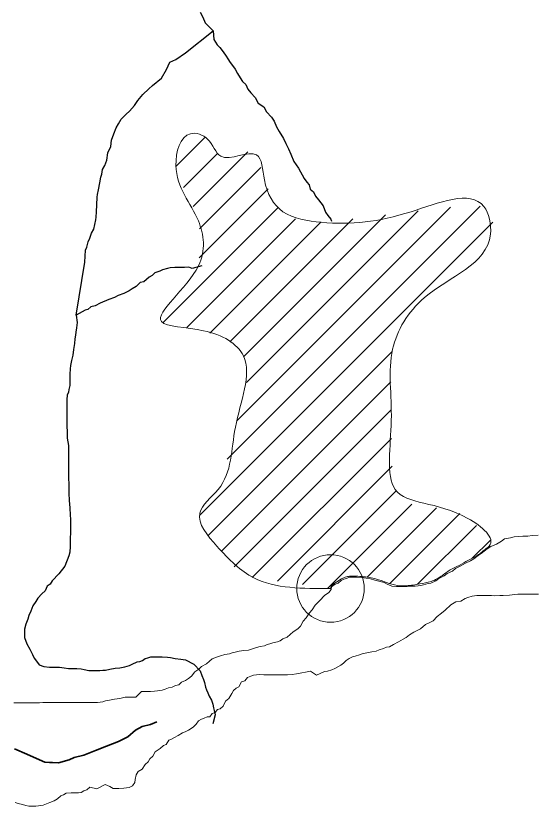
# Model space of a CAD drawing. Extents: x 553962 to 842807, y 8883888 to 9032388.
# Drawn here: x 590332 to 591100, y 8906815 to 8907984 of the extents above; entities that cross this region are included whole.
import ezdxf

# ---------------------------------------------------------------- set-up
doc = ezdxf.new("R2010")
doc.units = 0
doc.header["$LTSCALE"] = 200
doc.header["$PDMODE"] = 32
doc.header["$PDSIZE"] = 100
doc.linetypes.add('LONG_DASH_SHORT_DASH', pattern=[9.9, 6, -1.2, 1.5, -1.2])
doc.layers.add('6', color=7, linetype='Continuous', lineweight=13)

msp = doc.modelspace()

# ---------------------------------------------------------------- linework, layer by layer
at = {"layer": '6'}
for p, q in [((590568.8, 8907761.6), (590612, 8907804.8)), ((590579.7, 8907730.1), (590630.7, 8907781)), ((590594.4, 8907702.3), (590675, 8907783)), ((590603.4, 8907668.8), (590694.3, 8907759.8)), ((590603, 8907626), (590705.2, 8907728.3)), ((590644.6, 8907328.2), (591018.8, 8907702.4)), ((590549.6, 8907530.2), (590720.3, 8907701)), ((590659.3, 8907385.3), (590974.9, 8907701)), ((590673, 8907441.5), (590927.1, 8907695.6)), ((590584.7, 8907522.9), (590745.4, 8907683.6)), ((590604.1, 8907245.3), (591037.7, 8907678.9)), ((590648.3, 8907501.7), (590830.6, 8907683.9)), ((590668.8, 8907479.8), (590878.9, 8907689.9)), ((590618.9, 8907514.7), (590782.9, 8907678.7)), ((590616.9, 8907215.7), (590888.8, 8907487.7)), ((590635.4, 8907191.8), (590886.4, 8907442.8)), ((590654.9, 8907168.9), (590887.1, 8907401)), ((590681.6, 8907153.2), (590887.4, 8907358.9)), ((590718.7, 8907147.8), (590888.6, 8907317.7)), ((590756, 8907142.6), (590894.2, 8907280.8)), ((590793.2, 8907137.5), (590917.5, 8907261.8)), ((590851.8, 8907153.6), (590954.1, 8907256)), ((590885.1, 8907144.5), (590988.6, 8907248)), ((590926.2, 8907143.2), (591013.4, 8907230.3)), ((591007.1, 8907181.7), (591034, 8907208.6))]:
    msp.add_line(p, q, dxfattribs=at)
at = {"layer": '6', "lineweight": 25}
msp.add_line((590420.9, 8907541.4), (590434, 8907619.9), dxfattribs=at)
for points in [[(590604.4, 8907989.8), (590608.3, 8907982.3), (590611.8, 8907973.8), (590623.7, 8907962.2)], [(590547.1, 8907892.1), (590554.7, 8907905), (590559.8, 8907915.5), (590568.4, 8907919.5), (590582.9, 8907929.4), (590623.7, 8907962.2)], [(590623.7, 8907962.2), (590624.6, 8907949.1), (590627.1, 8907945.1), (590629.6, 8907941.1), (590633.5, 8907937.1), (590638.5, 8907931), (590642.9, 8907924.5), (590645.4, 8907920.5), (590648.9, 8907914.9), (590652.3, 8907910.9), (590656.3, 8907905.4), (590659.7, 8907898.8), (590663.7, 8907892.3), (590667.2, 8907886.8), (590672.1, 8907882.7), (590675.1, 8907875.7), (590679.5, 8907870.2), (590686, 8907863.1), (590690.4, 8907855.1), (590698.9, 8907849.5), (590702.8, 8907842), (590710.3, 8907834.4), (590714.2, 8907828.4), (590717.7, 8907819.8), (590721.6, 8907812.8), (590728, 8907802.7), (590731.5, 8907795.2), (590735.4, 8907787.2), (590738.9, 8907779.6), (590743.3, 8907768.6), (590750.2, 8907759)], [(590434, 8907619.9), (590434.7, 8907637.4), (590436.7, 8907641.9), (590438.8, 8907649.9), (590441.3, 8907655.4), (590443.8, 8907662.4), (590447.4, 8907668.4), (590448.5, 8907675.4), (590450, 8907682.4), (590450.5, 8907686.4), (590451.1, 8907694.4), (590451.7, 8907704.4), (590452.3, 8907715.9), (590452.8, 8907719.9), (590454.3, 8907726.9), (590455.9, 8907736.9), (590457.5, 8907745.4), (590459, 8907749.9), (590460.1, 8907756.9), (590463.6, 8907762.9), (590466.7, 8907770.4), (590467.8, 8907781.4), (590472.3, 8907790.9), (590473.4, 8907800.4), (590477, 8907809.4), (590480.1, 8907818.4), (590483.6, 8907824.4), (590487.7, 8907831.4), (590495.2, 8907838.8), (590499.8, 8907843.3), (590507.3, 8907851.3), (590512.4, 8907858.8), (590519.9, 8907867.7), (590528.5, 8907876.2), (590534.1, 8907881.1), (590547.1, 8907892.1)], [(590750.2, 8907759), (590758.6, 8907743.5), (590762.1, 8907737.9), (590766, 8907733.9), (590767.5, 8907727.9), (590772, 8907723.8), (590775.4, 8907717.3), (590779.4, 8907711.8), (590786.3, 8907703.2), (590790.2, 8907693.7), (590793.2, 8907688.7), (590797.7, 8907683.1), (590798.7, 8907680.2)], [(590607.1, 8907614.3), (590592.5, 8907610.4), (590588, 8907612.4), (590581.5, 8907611.9), (590574, 8907612), (590567, 8907612), (590560, 8907611.1), (590556, 8907610.1), (590549, 8907608.2), (590545, 8907606.2), (590537.4, 8907603.7), (590533.4, 8907600.2), (590528.9, 8907597.3), (590521.3, 8907590.8), (590515.8, 8907589.8), (590509.8, 8907583.9), (590503.8, 8907580.4), (590499.7, 8907577.4), (590491.7, 8907573.5), (590483.2, 8907570.5), (590477.6, 8907567.6), (590469.6, 8907564.6), (590456.6, 8907559.2), (590449, 8907555.2), (590443, 8907553.8), (590438.5, 8907549.8), (590434.5, 8907548.8), (590420.9, 8907541.4)], [(590420.9, 8907541.4), (590422.8, 8907530.4), (590422.3, 8907526.4), (590421.8, 8907522.4), (590420.7, 8907515.9), (590420.2, 8907511.9), (590419.2, 8907506.4), (590418.6, 8907499.4), (590417, 8907490.4), (590416, 8907482.3), (590414.4, 8907474.3), (590412.8, 8907466.8), (590412.3, 8907461.8), (590411.8, 8907453.8), (590411.7, 8907444.8), (590411.6, 8907437.3), (590410.1, 8907431.3), (590409.6, 8907427.3), (590408, 8907422.8), (590407.5, 8907416.3), (590407.4, 8907412.3), (590407.4, 8907408.3), (590407.3, 8907400.8), (590407.3, 8907393.3), (590407.2, 8907387.3), (590407.2, 8907380.8), (590407.2, 8907376.3), (590407.6, 8907369.8), (590408, 8907359.2), (590409.5, 8907348.7), (590409.9, 8907338.2), (590409.8, 8907329.2), (590409.7, 8907320.7), (590409.7, 8907312.2), (590409.6, 8907301.6), (590410, 8907289.6), (590410.4, 8907278.1), (590410.8, 8907267.1), (590411.8, 8907256.1), (590412.2, 8907245.5), (590412.6, 8907239.5), (590412.6, 8907230.5), (590412.5, 8907221), (590412.4, 8907209.5), (590412.3, 8907199), (590411.8, 8907190.5), (590410.2, 8907185), (590404.1, 8907170), (590395.5, 8907158.5)], [(590395.5, 8907158.5), (590385.4, 8907148.1), (590382.4, 8907143.1), (590378.3, 8907140.1), (590375.3, 8907133.6), (590370.3, 8907129.2), (590364.2, 8907122.7), (590361.2, 8907117.7), (590357.1, 8907111.2), (590354.1, 8907103.2), (590351, 8907096.7), (590349.5, 8907091.7), (590346.4, 8907084.2), (590344.8, 8907076.8), (590344.8, 8907070.2), (590344.8, 8907064.2), (590348.2, 8907055.2), (590352.6, 8907047.2), (590356.6, 8907039.1), (590359, 8907033.6), (590362.5, 8907029.6), (590366.5, 8907024), (590373.4, 8907021.5), (590381.4, 8907020.4), (590389.9, 8907020.4), (590396.5, 8907020.3), (590403.4, 8907019.3), (590409.9, 8907018.7), (590413.9, 8907018.7), (590417.9, 8907018.7), (590421.9, 8907018.7), (590428.4, 8907018.1), (590432.9, 8907017.1), (590439.9, 8907015.5), (590444.4, 8907015.5), (590448.9, 8907015.5), (590455.9, 8907015.4), (590460.4, 8907015.9), (590464.4, 8907015.9), (590471, 8907017.3), (590479, 8907018.8), (590485.5, 8907019.7), (590493, 8907021.2), (590500, 8907023.2), (590504, 8907025.1), (590511.1, 8907028.6), (590515.1, 8907029.1), (590519.1, 8907030.5), (590523.1, 8907033.5), (590527.1, 8907034.5), (590531.6, 8907036), (590537.6, 8907035.9), (590544.1, 8907035.9), (590548.1, 8907035.8), (590556.1, 8907035.3), (590560.6, 8907034.8), (590567.6, 8907033.2), (590576.1, 8907032.2), (590582.6, 8907031.1), (590595.1, 8907025)], [(590595.1, 8907025), (590604.5, 8907014.9), (590607, 8907008.4), (590609.4, 8907002.4), (590610.9, 8906997.9), (590612.3, 8906990.9), (590613.8, 8906986.8), (590615.8, 8906982.3), (590617.7, 8906977.8), (590621.2, 8906971.8), (590623.1, 8906965.8), (590624.1, 8906960.2), (590625.1, 8906956.2), (590626.5, 8906950.2), (590623.4, 8906936.7)]]:
    msp.add_lwpolyline(points, dxfattribs=at)
at = {"layer": '6'}
for points in [[(590669.2, 8907045.1), (590675.8, 8907045.5), (590687.8, 8907049.4), (590693.3, 8907050.9), (590699.8, 8907051.9), (590703.8, 8907053.8), (590707.8, 8907054.8), (590711.9, 8907056.3), (590718.9, 8907058.2), (590722.9, 8907059.7), (590726.9, 8907062.2), (590733.4, 8907064.7), (590737.5, 8907068.7), (590742, 8907072.6), (590749, 8907077.1), (590753.1, 8907081.1), (590757.1, 8907088.5), (590761.2, 8907093.5), (590766.2, 8907101), (590770.3, 8907105.5), (590774.8, 8907112), (590781.4, 8907118.9), (590788.4, 8907126.4), (590795, 8907130.8), (590798.5, 8907135.3), (590799, 8907139.3), (590804.1, 8907143.3), (590808.6, 8907144.8), (590813.1, 8907148.8), (590817.1, 8907150.7), (590821.1, 8907151.7), (590825.7, 8907153.7), (590831.7, 8907153.6), (590835.7, 8907153.6), (590843.7, 8907153.1), (590850.2, 8907152), (590856.6, 8907151), (590863.1, 8907149.4), (590869.1, 8907147.9), (590876.6, 8907145.8), (590881.1, 8907143.3), (590888.1, 8907140.2), (590895.1, 8907139.7), (590899.1, 8907139.7), (590903.1, 8907139.7), (590910.6, 8907139.6), (590914.6, 8907140.1), (590918.6, 8907140.1), (590922.6, 8907140.5), (590927.1, 8907141), (590931.1, 8907141.5), (590935.1, 8907142.4), (590941.6, 8907144.4), (590945.6, 8907144.9), (590953.2, 8907148.3), (590957.7, 8907151.8), (590965.7, 8907155.8), (590969.8, 8907159.2), (590977.8, 8907162.7), (590982.3, 8907166.7), (590990.3, 8907170.6), (590996.9, 8907174.6), (591004.4, 8907178), (591009.4, 8907181), (591016, 8907185.5), (591020.5, 8907188.9), (591029.1, 8907195.4), (591034.6, 8907198.9), (591043.1, 8907202.3), (591050.2, 8907206.8), (591054.7, 8907210.2), (591063.7, 8907211.7), (591069.2, 8907213.2), (591081.7, 8907214.1), (591089.2, 8907214.5), (591095.7, 8907215.5), (591104.7, 8907215.9)], [(591105.1, 8907128.3), (591098.1, 8907128.3), (591089.1, 8907128.4), (591083.1, 8907128.4), (591074.6, 8907128.5), (591070.1, 8907128), (591062.1, 8907127.1), (591053, 8907126.6), (591048, 8907126.7), (591040, 8907126.2), (591035.5, 8907126.3), (591028, 8907126.3), (591024, 8907126.3), (591018, 8907126.4), (591014, 8907126.4), (591007, 8907125.4), (591000.5, 8907123.5), (590996.5, 8907122), (590990, 8907118.1), (590982.9, 8907117.1), (590975.4, 8907112.6), (590966.8, 8907104.7), (590961.8, 8907100.2), (590955.3, 8907095.7), (590949.2, 8907088.8), (590945.2, 8907087.3), (590937.7, 8907083.8), (590930.6, 8907077.4), (590926.6, 8907075.4), (590920.6, 8907072.4), (590914, 8907068.5), (590909.5, 8907064.5), (590905, 8907062), (590898, 8907058.1), (590890.4, 8907054.1), (590884.4, 8907050.7), (590880.4, 8907050.2), (590875.9, 8907048.2), (590869.3, 8907046.2), (590864.8, 8907044.3), (590858.3, 8907043.3), (590851.3, 8907041.9), (590844.3, 8907040.4), (590840.3, 8907038.9), (590833.8, 8907037), (590829.8, 8907036), (590825.2, 8907033.5), (590820.7, 8907030.5), (590816.7, 8907026.6), (590812.7, 8907023.6), (590808.1, 8907021.1), (590803.6, 8907018.6)], [(590329, 8906967.7), (590333, 8906967.7), (590340, 8906967.6), (590344, 8906967.6), (590352, 8906967.6), (590359.5, 8906967.5), (590367, 8906967.9), (590372, 8906968.4), (590382, 8906968.3), (590387.6, 8906968.3), (590395.6, 8906968.3), (590402.6, 8906968.2), (590409.1, 8906968.2), (590415.1, 8906968.1), (590422.6, 8906968.1), (590426.6, 8906968.1), (590434.1, 8906968), (590442.1, 8906968), (590448.1, 8906968.4), (590452.6, 8906968.4), (590460.6, 8906969.3), (590464.6, 8906970.8), (590470.6, 8906971.8), (590477.6, 8906973.2), (590485.6, 8906974.2), (590489.6, 8906975.2), (590493.7, 8906976.1), (590509.2, 8906976), (590517.7, 8906984.5), (590522.2, 8906984.4), (590526.7, 8906984.4), (590531.2, 8906984.4), (590537.2, 8906984.8), (590541.2, 8906985.3), (590548.2, 8906986.3), (590552.8, 8906987.8), (590557.8, 8906989.7), (590563.3, 8906990.7), (590567.8, 8906993.2), (590572.8, 8906994.6), (590576.9, 8906998.1), (590582.9, 8907000.6), (590587.4, 8907003.5), (590591.9, 8907007), (590596.5, 8907013.5), (590602.5, 8907017.5), (590606.6, 8907021.4), (590614.1, 8907025.4), (590618.1, 8907029.4), (590622.1, 8907032.9), (590626.2, 8907034.3), (590630.2, 8907035.8), (590634.7, 8907037.3), (590641.2, 8907039.2), (590647.7, 8907040.2), (590651.7, 8907041.7), (590658.2, 8907043.1), (590662.2, 8907044.1), (590669.2, 8907045.1)], [(590803.6, 8907018.6), (590799.1, 8907016.7), (590793.1, 8907014.7), (590788.6, 8907014.2), (590776.5, 8907008.8), (590767.6, 8907014.4), (590760.6, 8907012.9), (590755, 8907011.9), (590747, 8907010.5), (590740.5, 8907009.5), (590733.5, 8907009.1), (590729.5, 8907009.1), (590725, 8907009.1), (590718, 8907009.2), (590710.5, 8907009.2), (590705.5, 8907009.3), (590698.5, 8907009.3), (590692.5, 8907009.4), (590683.5, 8907008.9), (590679.5, 8907007.4), (590674.5, 8907005), (590670.4, 8907000.5), (590665.9, 8906999), (590661.8, 8906991.5), (590657.8, 8906989.6), (590653.8, 8906986.1), (590651.3, 8906981.6), (590646.7, 8906974.1), (590642.2, 8906970.1), (590638.6, 8906962.7), (590634.1, 8906958.7), (590630.1, 8906957.7), (590626.5, 8906953.2), (590622.5, 8906951.7), (590619, 8906946.8), (590615, 8906946.8), (590610.5, 8906944.8), (590606.5, 8906943.8), (590601.9, 8906940.9), (590598.4, 8906936.4), (590594.4, 8906931.9), (590587.3, 8906927.4), (590582.3, 8906925), (590578.3, 8906923.5), (590571.8, 8906919.5), (590566.7, 8906916.6), (590562.2, 8906914.1), (590558.2, 8906912.6), (590554.2, 8906906.1), (590550.1, 8906904.7), (590545.6, 8906900.2), (590538.1, 8906895.2), (590534.5, 8906888.7), (590530, 8906884.8), (590527.4, 8906880.3), (590523.4, 8906876.3), (590518.8, 8906869.8), (590512.8, 8906866.3), (590509.8, 8906861.4), (590508.2, 8906854.4), (590507.7, 8906849.9), (590504.2, 8906844.9), (590499.6, 8906842.4), (590495.6, 8906841.9), (590491.6, 8906841.4), (590484.1, 8906841), (590480.1, 8906841), (590475.6, 8906841.1), (590471.1, 8906844.1), (590464.2, 8906847.1), (590451.6, 8906840.7), (590441.1, 8906842.8), (590437.1, 8906838.8), (590432.6, 8906837.3), (590428.6, 8906834.9), (590424.5, 8906834.4), (590418, 8906834.4), (590413.5, 8906834.5), (590406.5, 8906834), (590402.5, 8906831.5), (590398.5, 8906830.1), (590393.5, 8906825.6), (590388.4, 8906822.6), (590381.9, 8906820.1), (590372.4, 8906816.2), (590365.4, 8906815.2), (590361.4, 8906814.8), (590357.4, 8906814.8), (590350.9, 8906814.8), (590346.4, 8906815.9), (590341.9, 8906817.4), (590335.4, 8906818.9), (590330.9, 8906820.5)]]:
    msp.add_lwpolyline(points, dxfattribs=at)
at = {"layer": '6', "linetype": 'LONG_DASH_SHORT_DASH', "lineweight": 35}
for points in [[(590540.6, 8906939.8), (590530.9, 8906935.9), (590518.9, 8906932.5), (590508.9, 8906927.1), (590497.3, 8906917.6), (590483.8, 8906910.7)], [(590483.8, 8906910.7), (590466.2, 8906903.8), (590449.7, 8906897.3), (590432.6, 8906890.4), (590418.1, 8906887), (590410.6, 8906883.5), (590395.1, 8906879.1), (590386.1, 8906879.2), (590381.6, 8906879.2), (590374.6, 8906879.7), (590362.6, 8906885.3), (590348.1, 8906891.9), (590329.7, 8906899.5)]]:
    msp.add_lwpolyline(points, dxfattribs=at)
at = {"layer": '6'}
msp.add_spline([(590797.4, 8907136.9), (590684, 8907152.6), (590629.3, 8907199.5), (590603.8, 8907248.4), (590631.2, 8907283.6), (590656.6, 8907375.6), (590668.4, 8907481.2), (590609.7, 8907518.3), (590547.2, 8907532), (590601.9, 8907614.2), (590601.9, 8907680.7), (590568.7, 8907762.8), (590590.2, 8907809.8), (590615.6, 8907801.9), (590635.1, 8907776.5), (590687.9, 8907778.5), (590699.6, 8907741.3), (590727, 8907694.4), (590783.7, 8907678.7), (590916.7, 8907694.4), (591024.2, 8907702.2), (591034, 8907661.1), (590936.2, 8907567.2), (590889.3, 8907490.9), (590887.3, 8907385.3), (590893.2, 8907283.6), (591000.7, 8907240.6), (591032, 8907199.5), (591026.2, 8907194.7), (591013.2, 8907184.9), (590997.8, 8907176.9), (590984.2, 8907169.2), (590976.2, 8907165.4), (590962.9, 8907156.3), (590946.1, 8907147.2), (590929.3, 8907143.7), (590909.7, 8907140.9), (590892.2, 8907142.3), (590876.1, 8907147.2), (590860.1, 8907152.1), (590837.7, 8907154.9), (590827.2, 8907155.2), (590820.9, 8907154.2), (590813.6, 8907151), (590804.5, 8907145.4), (590798.1, 8907139.6), (590797.4, 8907136.9)], degree=3, dxfattribs=at)
msp.add_point((590797.4, 8907136.9), dxfattribs=at)

doc.saveas('drawing.dxf')
